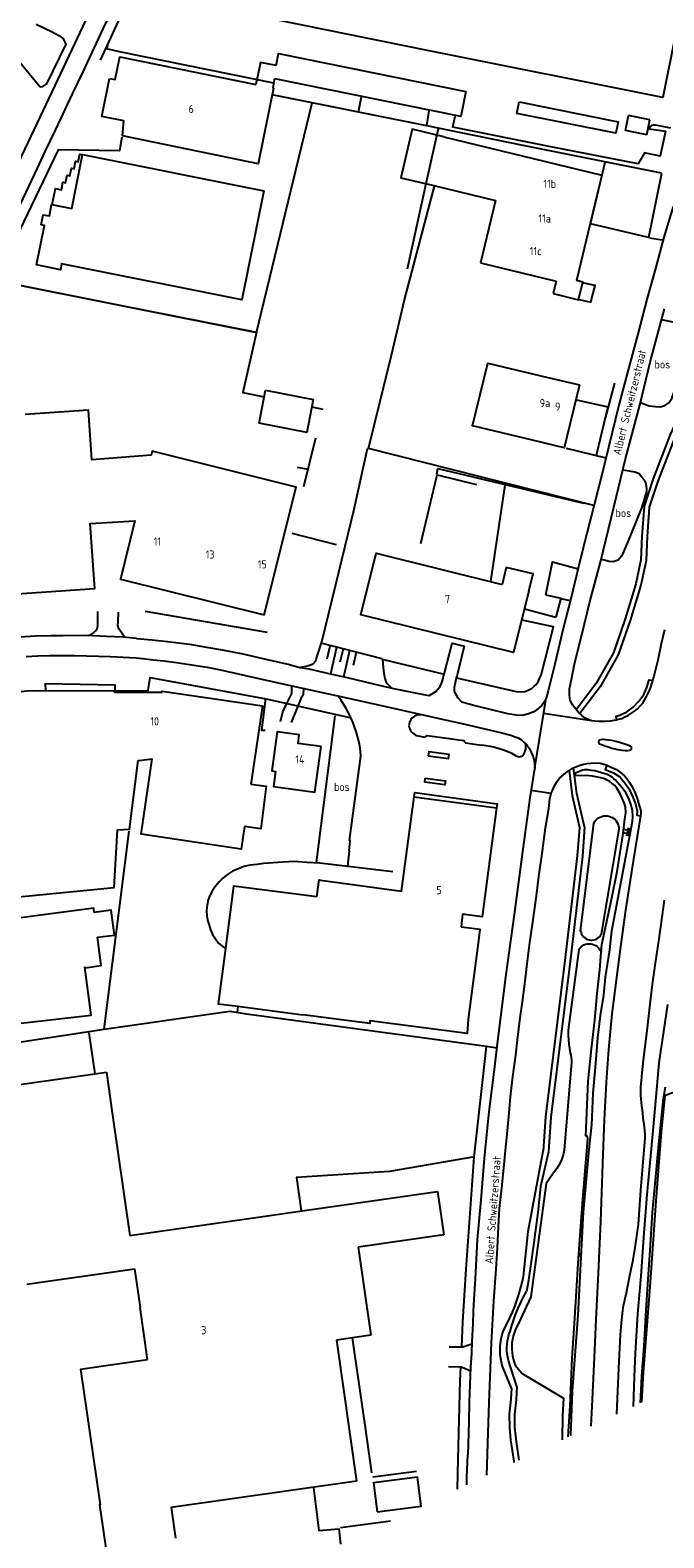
# Model space of a CAD drawing. Header units: metres. Extents: x 226218 to 240385, y 439369 to 449677.
# Tile 284 of 353: x 237259 to 237454, y 445343 to 445806. Entities that reach past the tile are written whole.
import ezdxf

# ---------------------------------------------------------------- set-up
doc = ezdxf.new("R2010")
doc.units = ezdxf.units.M
doc.header["$MEASUREMENT"] = 0
for name, color, linetype in [('DAKRAND', 4, 'Continuous'), ('DAKRAND-BYG', 4, 'Continuous'), ('FUNKTIEAAND', 253, 'Continuous'), ('HEG', 253, 'Continuous'), ('HEK', 253, 'Continuous'), ('HOOFDGEBOUW', 4, 'Continuous'), ('HUISNUMMER', 253, 'Continuous'), ('INSTEEKSLOOT', 153, 'Continuous'), ('KANTVERH', 253, 'Continuous'), ('KANTWATER', 153, 'Continuous'), ('KNTONVERHARD', 253, 'Continuous'), ('MUUR', 253, 'Continuous'), ('OVLIJNOBJ', 253, 'Continuous'), ('RASTER', 253, 'Continuous'), ('STRAATNAAM', 253, 'Continuous'), ('TALUD', 253, 'Continuous')]:
    doc.layers.add(name, color=color, linetype=linetype)
doc.styles.get("Standard").update_dxf_attribs({"font": 'iso.shx'})

# ---------------------------------------------------------------- blocks, each defined once
blk = doc.blocks.new('TA', base_point=(75009.5, 300012))
for p, q in [((75009.5, 300012.5), (75010, 300012.5)), ((75009.5, 300012.25), (75010.5, 300012.25)), ((75009.5, 300012), (75010, 300012)), ((75009.5, 300011.75), (75010.5, 300011.75)), ((75009.5, 300011.5), (75010, 300011.5))]:
    blk.add_line(p, q)

msp = doc.modelspace()

# ---------------------------------------------------------------- linework, layer by layer
at = {"layer": 'DAKRAND'}
msp.add_line((237322.72, 445506.06), (237342.72, 445503.45), dxfattribs=at)
for points in [[(237334.52, 445795.38), (237329.68, 445796.33), (237328.27, 445789.49)], [(237333.58, 445788.4), (237334.03, 445790.95), (237334.13, 445791.25)], [(237386.06, 445773.38), (237376.3, 445775.74), (237372.82, 445760.85), (237382.54, 445758.6)], [(237412.2, 445633.78), (237413.48, 445639.05), (237405.25, 445641.03), (237404, 445635.8)], [(237285.79, 445560.36), (237289.43, 445560.55), (237292.11, 445581.63)], [(237326.76, 445574.38), (237331.49, 445573.72), (237329.83, 445560.6), (237324.83, 445561.34)], [(237347.07, 445539.69), (237321.46, 445543.04), (237318.94, 445523.82)], [(237279.6, 445527.29), (237284.85, 445527.97), (237283.85, 445535.59), (237278.61, 445534.9)], [(237391.38, 445530.49), (237397.17, 445529.73), (237396.72, 445526.25)], [(237318.94, 445523.82), (237316.72, 445506.85), (237322.72, 445506.06)]]:
    msp.add_lwpolyline(points, dxfattribs=at)
at = {"layer": 'DAKRAND-BYG'}
for points in [[(237409.21, 445784.16), (237439.64, 445778.07), (237438.94, 445774.56), (237408.51, 445780.65), (237409.21, 445784.16)], [(237331.21, 445695.49), (237345.94, 445692.69), (237344, 445682.54), (237329.28, 445685.34), (237331.21, 445695.49)], [(237365.61, 445350.65), (237379.09, 445352.36), (237377.96, 445361.25), (237364.48, 445359.53), (237365.61, 445350.65)]]:
    msp.add_lwpolyline(points, dxfattribs=at)
at = {"layer": 'HEG'}
for p, q in [((237251.87, 445801.15), (237261.98, 445788.77)), ((237364.23, 445361.33), (237377.66, 445363.08))]:
    msp.add_line(p, q, dxfattribs=at)
msp.add_lwpolyline([(237260.77, 445808.03), (237265.68, 445805.74), (237267.76, 445804.59), (237269.14, 445803.57)], dxfattribs=at)
at = {"layer": 'HEK'}
for p, q in [((237282.83, 445801.5), (237282.31, 445800.57)), ((237282.31, 445800.57), (237286.78, 445799.55)), ((237286.78, 445799.55), (237333.73, 445790)), ((237359.85, 445781.15), (237360.8, 445785.73)), ((237380.79, 445776.9), (237381.58, 445781.42)), ((237435.79, 445686.9), (237438.66, 445697.65)), ((237345.49, 445690.37), (237348.91, 445689.66)), ((237343.01, 445665.89), (237346.68, 445680.84)), ((237340.99, 445671.84), (237344.21, 445671.27)), ((237400.53, 445636.65), (237404.91, 445666.36)), ((237339.37, 445651.57), (237352.97, 445648.04)), ((237285.15, 445603.11), (237295.11, 445603.2)), ((237332.42, 445600.43), (237357.56, 445594.8)), ((237281.67, 445499.07), (237289.38, 445559.89))]:
    msp.add_line(p, q, dxfattribs=at)
for points in [[(237280.51, 445797.03), (237287.51, 445812.07), (237290.24, 445817.54), (237303.96, 445846.81), (237310.44, 445860.44), (237335.35, 445855.43), (237383.8, 445845.82), (237461.94, 445829.86), (237495.65, 445822.96), (237511.59, 445860.24), (237511.04, 445862.08), (237510.11, 445863.21), (237508.59, 445864.08), (237509.17, 445867.29), (237512.75, 445868.38), (237515.77, 445869.76), (237533.37, 445910.53)], [(237453, 445762.25), (237410.48, 445770.8), (237380.84, 445776.85), (237333.35, 445786.39)], [(237248.3, 445729.26), (237328.45, 445713.27), (237345.6, 445783.91)], [(237374.88, 445732.84), (237380.67, 445759.07), (237384.42, 445776.03)], [(237287.09, 445773.3), (237286.34, 445769.08), (237267.55, 445769.43), (237252.14, 445737.37), (237254.25, 445735.06), (237251.88, 445729.5), (237248.33, 445729.11), (237237.35, 445706.19)], [(237453, 445762.15), (237448.96, 445742.47), (237431.14, 445746.71), (237435.69, 445765.64)], [(237253.15, 445728.3), (237286.5, 445721.68), (237328.46, 445713.34), (237324.26, 445694.79), (237330.82, 445693.43)], [(237379, 445648.41), (237384.01, 445669.52), (237396.14, 445666.5)], [(237383.95, 445669.71), (237384.26, 445671.42), (237429.03, 445660.73)], [(237295.13, 445602.68), (237295.76, 445607.22), (237331.42, 445600.66), (237332.42, 445600.43)], [(237331.27, 445600.7), (237330, 445591.01), (237331.1, 445590.94)], [(237391.56, 445401.2), (237391.93, 445409.03), (237392.9, 445425.23), (237395.43, 445459.68), (237399.22, 445493.67), (237325.38, 445503.62), (237320.25, 445504.45), (237281.67, 445498.92), (237231.83, 445491.32), (237238.05, 445446.95), (237242.35, 445414.51), (237246.73, 445384.41), (237248.41, 445372.98), (237252.4, 445342.11), (237256.24, 445314.99), (237258.97, 445295.6)], [(237395.52, 445459.78), (237369.35, 445455.25), (237340.8, 445453.46), (237342.25, 445443.14)], [(237390.27, 445357.59), (237390.48, 445366.85), (237391.07, 445390.98), (237391.26, 445395.06)], [(237345.98, 445358.02), (237347.66, 445344.85), (237353.83, 445345.38), (237354.34, 445340.64)]]:
    msp.add_lwpolyline(points, dxfattribs=at)
at = {"layer": 'HOOFDGEBOUW'}
for p, q in [((237441.94, 445775.37), (237442.86, 445779.96)), ((237449.35, 445778.66), (237442.86, 445779.96)), ((237448.43, 445774.07), (237449.35, 445778.66)), ((237448.43, 445774.07), (237441.94, 445775.37)), ((237382.54, 445758.6), (237401.98, 445753.85)), ((237401.98, 445753.85), (237397.3, 445734.7)), ((237397.3, 445734.7), (237420.62, 445729.01)), ((237420.62, 445729.01), (237419.71, 445725.28)), ((237419.71, 445725.28), (237422.57, 445724.56)), ((237284.81, 445602.69), (237284.77, 445603.01)), ((237284.81, 445602.69), (237295.13, 445602.68)), ((237295.13, 445602.68), (237299.48, 445602.68)), ((237330.32, 445598.42), (237326.76, 445574.38)), ((237292.11, 445581.63), (237292.34, 445581.65)), ((237292.34, 445581.65), (237296.45, 445582.15)), ((237396.72, 445526.25), (237393.51, 445502.08)), ((237249.23, 445481.11), (237278.81, 445485.33)), ((237278.81, 445485.33), (237282.35, 445485.83)), ((237282.35, 445485.83), (237284.14, 445473.29)), ((237284.14, 445473.29), (237289.51, 445435.62)), ((237289.51, 445435.62), (237384.15, 445449.11)), ((237384.15, 445449.11), (237386.05, 445435.74)), ((237386.05, 445435.74), (237359.75, 445432)), ((237359.75, 445432), (237363.61, 445404.91)), ((237257.85, 445420.57), (237291.02, 445425.3)), ((237291.02, 445425.3), (237292.7, 445413.47)), ((237294.99, 445397.42), (237292.7, 445413.47)), ((237363.61, 445404.91), (237353.03, 445403.4)), ((237353.03, 445403.4), (237359.2, 445360.05)), ((237274.44, 445394.49), (237294.99, 445397.42)), ((237274.44, 445394.49), (237276.25, 445381.78))]:
    msp.add_line(p, q, dxfattribs=at)
for points in [[(237381.58, 445799.92), (237317.79, 445812.75), (237325.75, 445852.31), (237389.5, 445839.29)], [(237461.25, 445824.86), (237453.33, 445785.49), (237381.58, 445799.92)], [(237334.52, 445795.38), (237335.26, 445799.02), (237392.81, 445787.35), (237391.25, 445779.66), (237334.13, 445791.25)], [(237283.34, 445791.37), (237285.03, 445791.03), (237286.46, 445798.04), (237328.27, 445789.49)], [(237320.55, 445766.89), (237287.29, 445773.77), (237287.73, 445778.3), (237280.92, 445779.7), (237283.34, 445791.37)], [(237333.58, 445788.4), (237333.75, 445788.36), (237329.01, 445765.16), (237320.55, 445766.89)], [(237386.06, 445773.38), (237434.63, 445761.61), (237431.04, 445746.78), (237426.82, 445729.26)], [(237330.72, 445756.81), (237323.95, 445723.29), (237268.59, 445734.42), (237268.21, 445732.56), (237260.87, 445734.05), (237263.33, 445746.16), (237262.34, 445746.36), (237262.95, 445749.47), (237264.82, 445749.1), (237265.52, 445752.61), (237271.7, 445751.39), (237275.04, 445768.03), (237330.72, 445756.81)], [(237422.57, 445724.56), (237427.42, 445723.35), (237428.77, 445728.77), (237426.82, 445729.26)], [(237427.72, 445697.12), (237423.01, 445677.83), (237413.32, 445680.15), (237394.86, 445684.58), (237399.57, 445703.87), (237418.05, 445699.44), (237427.72, 445697.12)], [(237241.3, 445686.96), (237231.68, 445686.31), (237232.78, 445671.25), (237225.88, 445670.75), (237227.34, 445650.73), (237217.52, 445650.07), (237218.95, 445630.47), (237278.8, 445634.51), (237277.34, 445654.52), (237291.11, 445655.35), (237286.64, 445637.4), (237330.84, 445626.39), (237340.64, 445665.74), (237296.44, 445676.75), (237296.14, 445675.55), (237277.91, 445674.06), (237276.8, 445689.36), (237257.36, 445688.04)], [(237412.2, 445633.78), (237407.52, 445614.81), (237360.58, 445626.4), (237365.27, 445645.37), (237404, 445635.8)], [(237284.77, 445603.01), (237258.98, 445603.1), (237246.43, 445601.87), (237248.85, 445577.08), (237245.53, 445576.76), (237247.48, 445556.91), (237228.47, 445555.05), (237230.21, 445537.27), (237284.77, 445542.61), (237285.79, 445560.36)], [(237299.48, 445602.68), (237299.53, 445602.97), (237330.32, 445598.42)], [(237348.33, 445585.92), (237341.28, 445586.88), (237341.64, 445589.52), (237334.87, 445590.44), (237333.23, 445578.44), (237334.32, 445578.29), (237333.69, 445573.64), (237346.42, 445571.9), (237348.33, 445585.92)], [(237324.83, 445561.34), (237323.8, 445554.4), (237293.01, 445558.96), (237296.45, 445582.15)], [(237347.07, 445539.69), (237347.76, 445544.94), (237348.14, 445544.89), (237373.05, 445541.49), (237376.97, 445570.48), (237402.28, 445567.07)], [(237402.28, 445567.07), (237397.88, 445533.61), (237391.84, 445534.41), (237391.38, 445530.49)], [(237278.61, 445534.9), (237278.44, 445536.2), (237231.1, 445530.03), (237233.38, 445512.55)], [(237242.57, 445499.35), (237277.69, 445503.34), (237275.76, 445518.11), (237275.86, 445517.93), (237280.73, 445518.57), (237279.6, 445527.29)], [(237393.51, 445502.08), (237393.24, 445497.68), (237363.33, 445501.6), (237363.36, 445500.75), (237342.72, 445503.45)], [(237276.25, 445381.78), (237280.39, 445352.73), (237280.24, 445352.71), (237282.13, 445339.46)], [(237359.2, 445360.05), (237302.27, 445351.93), (237303.61, 445342.52)]]:
    msp.add_lwpolyline(points, dxfattribs=at)
at = {"layer": 'INSTEEKSLOOT'}
for p, q in [((237428.11, 445529.21), (237432.17, 445562.39)), ((237439.86, 445560.48), (237434.46, 445528.27)), ((237427.53, 445523.5), (237424.55, 445501.11)), ((237424.92, 445491.78), (237425.05, 445491.16)), ((237425.24, 445487.74), (237423.09, 445461.8))]:
    msp.add_line(p, q, dxfattribs=at)
for points in [[(237432.17, 445562.39), (237432.45, 445562.87), (237432.79, 445563.3), (237433.18, 445563.68), (237433.62, 445564.01), (237434.1, 445564.27), (237434.61, 445564.47), (237435.15, 445564.59), (237435.7, 445564.65), (237436.24, 445564.62), (237436.78, 445564.53), (237437.31, 445564.36), (237437.8, 445564.12), (237438.26, 445563.82), (237438.67, 445563.46), (237439.03, 445563.05), (237439.34, 445562.59), (237439.57, 445562.09), (237439.74, 445561.57), (237439.84, 445561.03), (237439.86, 445560.48)], [(237427.53, 445523.5), (237427.85, 445523.94), (237428.23, 445524.33), (237428.65, 445524.66), (237429.13, 445524.93), (237429.63, 445525.13), (237430.16, 445525.25), (237430.7, 445525.3), (237431.24, 445525.28), (237431.77, 445525.18), (237432.28, 445525.01), (237432.77, 445524.76), (237433.21, 445524.45), (237433.61, 445524.08), (237433.95, 445523.66), (237434.23, 445523.19), (237434.44, 445522.69)], [(237428.11, 445529.21), (237428.23, 445528.72), (237428.42, 445528.26), (237428.67, 445527.84), (237428.99, 445527.45), (237429.36, 445527.11), (237429.77, 445526.84), (237430.22, 445526.62), (237430.7, 445526.48), (237431.19, 445526.41), (237431.69, 445526.41), (237432.18, 445526.48), (237432.66, 445526.63), (237433.11, 445526.84), (237433.52, 445527.12), (237433.89, 445527.46), (237434.2, 445527.84), (237434.46, 445528.27)], [(237454.79, 445506.66), (237452.17, 445488.72), (237451.03, 445475.73), (237449.74, 445462.28), (237448.48, 445448.18), (237447.44, 445434.98), (237446.58, 445423.09), (237445.6, 445411.5), (237444.84, 445399.42), (237444.51, 445392.12), (237444.2, 445383.03)], [(237424.55, 445501.11), (237424.39, 445499.78), (237424.29, 445498.44), (237424.27, 445497.1), (237424.33, 445495.76), (237424.45, 445494.42), (237424.65, 445493.09), (237424.92, 445491.78)], [(237425.05, 445491.16), (237425.17, 445490.31), (237425.25, 445489.46), (237425.27, 445488.6), (237425.24, 445487.74)], [(237446.54, 445384.13), (237446.95, 445392.34), (237447.59, 445401.54), (237448.17, 445411.01), (237448.9, 445422.15), (237449.55, 445432.63), (237450.21, 445442.76), (237451.08, 445452.49), (237451.91, 445461.63), (237453.58, 445477.69), (237454.2, 445481.26)], [(237423.09, 445461.8), (237422.86, 445460.8), (237422.57, 445459.82), (237422.21, 445458.86), (237421.79, 445457.93), (237421.3, 445457.03), (237420.76, 445456.16), (237420.16, 445455.33), (237419.51, 445454.54)], [(237419.51, 445454.54), (237417.54, 445451.58), (237412.81, 445416.68), (237408.88, 445408.32)], [(237408.88, 445408.32), (237408.4, 445407.43), (237407.99, 445406.51), (237407.64, 445405.56), (237407.36, 445404.59), (237407.15, 445403.61), (237407.01, 445402.61), (237406.94, 445401.6), (237406.95, 445400.6), (237407.02, 445399.59), (237407.17, 445398.59), (237407.38, 445397.61), (237407.67, 445396.64), (237408.02, 445395.7)], [(237408.02, 445395.7), (237410.18, 445393.1), (237422.84, 445385.56)]]:
    msp.add_lwpolyline(points, dxfattribs=at)
at = {"layer": 'KANTVERH'}
for p, q in [((237449.26, 445742.38), (237453.18, 445741.77)), ((237358.52, 445658.89), (237362.62, 445677.64)), ((237423.62, 445677.67), (237435.88, 445674.72)), ((237410.85, 445628.24), (237420.52, 445625.75)), ((237421.95, 445631.44), (237424.84, 445630.83)), ((237410.03, 445624.95), (237419.12, 445622.93)), ((237414, 445579.4), (237417.48, 445600.8)), ((237416.74, 445596.24), (237431.4, 445593.91)), ((237428.85, 445597.4), (237428.9, 445597.34)), ((237434.82, 445588.11), (237434.32, 445588.04)), ((237412.84, 445572.57), (237419.04, 445571.6)), ((237356.92, 445553.89), (237356.43, 445549.09)), ((237402.32, 445493.2), (237399.22, 445493.67)), ((237417.35, 445472.11), (237416.64, 445461.5)), ((237418.93, 445471.92), (237418.22, 445461.27)), ((237357.89, 445404.09), (237358.46, 445399.85)), ((237391.94, 445401.19), (237387.73, 445401.29)), ((237394.63, 445402.18), (237391.94, 445401.19)), ((237391.44, 445395.05), (237387.49, 445395.15)), ((237394.24, 445393.82), (237391.44, 445395.05))]:
    msp.add_line(p, q, dxfattribs=at)
for points in [[(237521.82, 445860.65), (237520.89, 445857.87), (237506.42, 445822.67), (237502.29, 445813.53), (237497.84, 445804.93), (237485.46, 445782.94), (237480.27, 445773.18), (237476.53, 445762.58), (237472.27, 445748.01), (237469.6, 445732.69), (237468.24, 445720.99), (237466.48, 445709.54), (237464.46, 445702.01), (237461.27, 445694.2), (237455.67, 445681.87), (237450.3, 445668.06), (237447.63, 445659.81), (237446.95, 445650.6), (237446.63, 445643.39), (237445.06, 445636.02), (237441.8, 445625.23), (237438.16, 445614.78), (237432.76, 445605.2), (237426.74, 445597.26)], [(237234.48, 445707.55), (237242.72, 445724.92), (237250.78, 445741.89), (237261.03, 445763.56), (237263.55, 445768.93), (237266.84, 445775.72), (237272.04, 445786.81), (237275.23, 445793.45), (237281.38, 445806.66), (237284.53, 445813.05), (237287.87, 445820.04)], [(237507.2, 445820.01), (237503.73, 445812.84), (237499.25, 445804.17), (237486.88, 445782.18), (237481.74, 445772.53), (237478.05, 445762.09), (237473.83, 445747.64), (237471.19, 445732.46), (237469.83, 445720.78), (237468.04, 445709.21), (237465.98, 445701.5), (237462.75, 445693.58), (237457.15, 445681.26), (237451.8, 445667.52), (237449.21, 445659.5), (237448.55, 445650.48), (237448.22, 445643.18), (237446.61, 445635.61), (237443.33, 445624.74), (237439.62, 445614.12), (237434.1, 445604.32), (237427.84, 445596.07)], [(237255.56, 445765.89), (237266.57, 445789.18), (237276.01, 445809.19)], [(237261.98, 445788.77), (237262.83, 445788.9), (237264.01, 445789.77), (237269.97, 445801.93), (237269.14, 445803.57)], [(237455.86, 445776.14), (237451.23, 445777.03), (237450.43, 445777.06), (237449.89, 445776.95), (237449.44, 445776.58), (237449.15, 445776.13), (237449.16, 445775.88), (237454.23, 445775.15), (237452.57, 445767.49), (237447.73, 445768.48), (237445.76, 445765.13), (237418.95, 445770.4), (237388.86, 445776.39), (237389.58, 445779.76)], [(237265.66, 445752.58), (237266.68, 445757.51), (237268.53, 445757.13), (237268.99, 445759.44), (237269.83, 445759.29), (237270.29, 445761.6), (237271.11, 445761.43), (237271.59, 445763.76), (237272.41, 445763.59), (237272.89, 445765.9), (237273.71, 445765.74), (237274.19, 445768.05), (237275.01, 445767.88)], [(237432.2, 445660.07), (237362.88, 445677.57), (237369.95, 445706.33), (237373.95, 445723.35), (237376.29, 445732.27), (237383.23, 445758.22)], [(237456.54, 445751.97), (237453.66, 445742.58), (237451.09, 445732.96), (237448.55, 445723.84), (237445.66, 445712.7), (237442.63, 445701.41), (237439.97, 445691.28), (237434.49, 445669.07), (237430, 445651.43), (237427.9, 445642.92), (237425.17, 445631.74), (237422.74, 445622.22), (237420.14, 445611.29), (237418.09, 445603.03), (237417.49, 445600.81), (237416.92, 445599.6), (237416.14, 445598.53), (237414.97, 445597.55), (237413.69, 445596.61)], [(237427.68, 445723.39), (237431.21, 445722.62), (237432.54, 445727.71), (237429.06, 445728.48)], [(237427.84, 445596.07), (237427.56, 445596.35), (237426.53, 445597.52), (237425.66, 445598.65), (237424.92, 445600.14), (237424.73, 445601.69), (237424.68, 445603.69), (237425.32, 445606.56), (237426.25, 445611.34), (237428.49, 445620.25), (237430.91, 445630.43), (237434.22, 445642.67), (237438.32, 445659.6), (237441.92, 445674.45), (237446.38, 445691.34), (237449.47, 445704.18), (237453.89, 445720.56)], [(237426.82, 445692.57), (237436.43, 445690.4), (237432.88, 445675.44)], [(237342.1, 445610.38), (237343.6, 445610.61), (237344.74, 445610.99), (237345.88, 445611.42), (237346.71, 445612.29), (237347.18, 445613.75), (237348.58, 445618.09), (237352.82, 445635.72), (237358.52, 445658.89)], [(237417.45, 445632.58), (237419.5, 445642.72), (237427.34, 445640.62)], [(237276.77, 445620.08), (237277.82, 445620.45), (237278.41, 445620.92), (237279.04, 445621.53), (237279.53, 445622.15), (237279.7, 445623.2), (237279.75, 445627.46)], [(237287.8, 445619.74), (237286.86, 445621.07), (237286.14, 445622.1), (237285.91, 445623.15), (237285.94, 445624.3), (237286.07, 445627.31)], [(237291.57, 445619.18), (237287.5, 445619.58), (237282.34, 445619.81), (237276.27, 445620.07), (237269.11, 445619.99), (237265.26, 445619.95), (237260.55, 445619.89), (237255.61, 445619.57)], [(237291.57, 445619.18), (237296.38, 445618.79), (237302.01, 445618.18), (237307.93, 445617.42), (237313.11, 445616.54), (237317.89, 445615.65), (237324.33, 445614.41), (237331.33, 445612.77), (237338.63, 445611.14), (237341.76, 445610.22), (237344.57, 445609.83), (237350.71, 445608.38), (237356.35, 445607.16), (237364.81, 445605.16), (237370.6, 445603.75), (237380.86, 445601.74), (237381.52, 445601.65), (237382.8, 445602.39), (237383.59, 445602.85), (237384.23, 445603.57), (237384.96, 445604.39), (237385.39, 445605.35), (237385.71, 445606.56), (237386.08, 445607.97)], [(237431.4, 445593.91), (237433.63, 445593.74), (237435.79, 445593.74), (237437.29, 445593.82), (237438.43, 445594), (237439.25, 445594.19), (237439.38, 445594.22), (237440.73, 445594.61), (237441.72, 445595.03), (237442.85, 445595.61), (237443.69, 445596.18), (237444.68, 445596.81), (237445.61, 445597.53), (237446.54, 445598.55), (237447.22, 445599.32), (237447.85, 445600.39), (237448.33, 445601.3), (237448.76, 445602.11), (237449.29, 445603.13), (237449.66, 445604.19), (237450.13, 445605.5), (237450.32, 445606.25), (237450.59, 445607.31), (237451.91, 445612.65), (237452.99, 445617.64), (237453.94, 445621.96)], [(237257.7, 445613.66), (237261.25, 445613.8), (237264.85, 445613.93), (237269.11, 445613.94), (237272.46, 445613.92), (237276.22, 445613.81), (237279.88, 445613.69), (237283.59, 445613.58), (237287.55, 445613.38), (237291.46, 445613.17), (237293.42, 445612.97), (237296.73, 445612.64), (237300.04, 445612.27), (237303.86, 445611.81), (237307.93, 445611.21), (237313.36, 445610.34), (237317.39, 445609.48), (237325.14, 445607.77), (237333.29, 445605.96)], [(237367.23, 445612.83), (237367.39, 445610.23), (237367.64, 445608.53), (237367.97, 445606.89), (237368.2, 445605.99), (237368.61, 445605.35), (237369.89, 445604.13)], [(237285.09, 445603.15), (237285.05, 445604.85), (237263.51, 445605.24), (237263.61, 445603.19)], [(237333.29, 445605.96), (237342.66, 445603.93), (237355.34, 445601.13), (237368.23, 445598.28), (237382.38, 445595.06), (237393.8, 445592.48), (237403.93, 445590.12), (237406.7, 445589.39), (237408.01, 445588.97), (237408.92, 445588.59), (237409.89, 445587.96), (237410.76, 445587.23), (237411.52, 445586.45), (237412.25, 445585.46), (237412.67, 445584.57), (237413.25, 445583.48), (237413.62, 445582.49), (237413.84, 445581.59), (237413.97, 445580.55), (237414, 445579.4), (237413.73, 445577.89), (237412.51, 445570.15), (237410.39, 445554.42), (237407.66, 445534.33), (237405.15, 445515.79), (237402.58, 445495.45), (237401.54, 445486.61), (237399.9, 445473.75), (237398.49, 445459.4), (237397.39, 445446.5), (237396.28, 445434.31), (237395.64, 445422.27)], [(237335.89, 445593.65), (237336.62, 445596.62), (237337.96, 445599.41), (237339.39, 445602.2), (237339.34, 445604.55)], [(237413.69, 445596.61), (237412.1, 445595.97), (237410.26, 445595.53), (237408.25, 445595.58), (237405.74, 445596.02), (237395.26, 445598.58), (237391.58, 445599.54), (237390.45, 445600.82), (237389.93, 445601.76), (237389.46, 445602.54), (237389.34, 445603.24), (237389.37, 445604.15), (237390.04, 445607.57)], [(237439.25, 445594.19), (237439.05, 445595.24), (237440.17, 445595.56), (237442.35, 445596.59), (237444.25, 445598.09), (237446.02, 445599.89), (237447.52, 445601.96), (237448.49, 445604.14), (237449.13, 445606.47), (237450.32, 445606.25)], [(237339.21, 445593.33), (237342.52, 445601.47), (237342.9, 445602.08), (237343.01, 445603.79)], [(237360.6, 445582.98), (237360.44, 445584.52), (237360.22, 445586.05), (237359.92, 445587.57), (237359.57, 445589.08), (237359.14, 445590.57), (237358.65, 445592.03), (237358.1, 445593.48), (237357.48, 445594.9), (237356.8, 445596.29), (237356.06, 445597.65), (237355.26, 445598.98), (237354.4, 445600.27), (237353.49, 445601.51)], [(237379.01, 445595.73), (237378.5, 445595.72), (237378, 445595.65), (237377.51, 445595.5), (237377.05, 445595.28), (237376.63, 445594.99), (237376.26, 445594.65), (237375.93, 445594.25), (237375.68, 445593.81), (237375.48, 445593.34), (237375.36, 445592.84), (237375.32, 445592.33)], [(237431.4, 445593.91), (237430.62, 445594.17), (237429.51, 445594.69), (237428.54, 445595.37), (237427.84, 445596.07)], [(237375.32, 445592.33), (237375.42, 445591.84), (237375.58, 445591.36), (237375.8, 445590.92), (237376.09, 445590.5), (237376.43, 445590.13), (237376.82, 445589.82), (237377.25, 445589.55), (237377.71, 445589.35), (237378.2, 445589.22)], [(237378.2, 445589.22), (237380.19, 445588.84), (237380.53, 445589.03), (237380.91, 445589.38), (237392.23, 445587.84), (237392.42, 445587.37), (237392.67, 445587.04), (237397.65, 445586.37)], [(237408.18, 445583.11), (237406.95, 445583.75), (237405.69, 445584.33), (237404.4, 445584.84), (237403.08, 445585.28), (237401.75, 445585.66), (237400.39, 445585.96), (237399.02, 445586.2), (237397.65, 445586.37)], [(237410.27, 445583.13), (237410.61, 445583.57), (237410.89, 445584.05), (237411.09, 445584.57), (237411.23, 445585.11), (237411.28, 445585.67), (237411.26, 445586.23), (237411.17, 445586.78)], [(237434.32, 445588.04), (237433.77, 445587.88), (237433.63, 445587.53), (237433.64, 445587.23), (237433.65, 445586.98), (237433.85, 445586.73), (237434.26, 445586.64), (237434.66, 445586.55), (237435.57, 445586.17), (237436.83, 445585.75), (237437.74, 445585.42), (237439, 445585.1), (237440.11, 445584.93), (237440.91, 445584.8), (237441.91, 445584.72), (237442.66, 445584.74), (237443.26, 445584.8), (237443.61, 445585.01), (237443.7, 445585.16), (237443.75, 445585.32), (237443.74, 445585.57), (237443.69, 445585.82), (237443.38, 445586.01), (237443.08, 445586.15), (237441.67, 445586.72), (237440.05, 445587.23), (237438.94, 445587.51), (237437.73, 445587.78), (237436.63, 445587.95), (237435.88, 445588.03), (237435.31, 445588.09), (237434.82, 445588.11)], [(237356.92, 445553.89), (237357.24, 445557.06), (237357.11, 445557.08), (237360.6, 445582.98)], [(237381.29, 445583.1), (237387.48, 445582.27), (237387.65, 445583.51), (237381.45, 445584.34), (237381.29, 445583.1)], [(237408.18, 445583.11), (237408.51, 445582.93), (237408.86, 445582.83), (237409.23, 445582.79), (237409.6, 445582.83), (237409.95, 445582.94), (237410.27, 445583.13)], [(237422.81, 445577.25), (237424.04, 445578.23), (237424.59, 445578.59), (237425.47, 445579.17), (237425.95, 445579.41), (237426.86, 445579.85), (237428.59, 445580.45), (237430.14, 445580.73), (237432.29, 445580.89), (237434.14, 445580.83), (237436.01, 445580.27), (237436.14, 445580.21), (237437.73, 445579.51), (237439.1, 445578.84), (237440.37, 445577.92), (237441.55, 445576.9), (237442.32, 445576.07), (237443.15, 445574.89), (237443.93, 445573.5), (237444.62, 445572.07), (237445.2, 445570.73), (237445.79, 445569.14)], [(237412.53, 445525.63), (237413.43, 445531.96), (237414.59, 445540.05), (237415.24, 445545.98), (237416.28, 445553.01), (237417.34, 445560.95), (237418.3, 445566.93), (237418.63, 445569.89), (237419.04, 445571.6), (237419.47, 445572.42), (237420.09, 445573.88), (237420.81, 445575.1), (237421.64, 445576.17), (237422.81, 445577.25)], [(237424.59, 445578.59), (237425.51, 445570.93), (237427.77, 445561.02)], [(237429.26, 445561.23), (237426.9, 445571.49), (237425.95, 445579.41)], [(237436.14, 445580.21), (237435.69, 445578.88), (237438.18, 445577.81), (237440.11, 445576.63), (237441.74, 445574.82), (237442.99, 445572.82), (237444.14, 445570.36), (237444.92, 445568.36), (237445.45, 445566.04), (237445.35, 445564.83), (237446.58, 445564.65)], [(237376.97, 445570.48), (237377.14, 445571.77), (237402.46, 445568.36), (237402.28, 445567.07)], [(237380.36, 445576.24), (237386.55, 445575.4), (237386.39, 445574.16), (237380.19, 445575), (237380.36, 445576.24)], [(237442.04, 445535.6), (237443.99, 445548.12), (237446.58, 445564.65), (237446.68, 445565.31), (237446.66, 445566.21), (237446.33, 445567.5), (237445.79, 445569.14)], [(237427.77, 445561.02), (237427.04, 445552.3), (237423.27, 445520.1), (237417.35, 445472.11)], [(237429.26, 445561.23), (237428.64, 445552.16), (237424.86, 445519.88), (237418.93, 445471.92)], [(237431.34, 445376.96), (237431.73, 445385.15), (237432.48, 445400.3), (237432.88, 445409.75), (237433.59, 445423.99), (237434.36, 445439.88), (237435.07, 445460.63), (237435.42, 445471.15), (237436.09, 445482.73), (237436.75, 445492.76), (237437.84, 445503.76), (237439.28, 445514.91), (237440.5, 445524.45), (237442.04, 445535.6)], [(237449.61, 445507.69), (237450.32, 445513.57), (237451.22, 445520.05), (237452.13, 445526.08), (237453.15, 445533.52), (237453.93, 445538.74)], [(237401.44, 445415.46), (237402.11, 445425.18), (237402.55, 445431.76), (237402.9, 445438.22), (237403.21, 445443.89), (237403.86, 445450.26), (237404.52, 445456.29), (237404.99, 445461.71), (237405.6, 445467.78), (237406.12, 445473.25), (237406.6, 445478.27), (237407.25, 445484.49), (237408.15, 445491.03), (237408.68, 445495.79), (237409.52, 445502.47), (237410.26, 445507.4), (237410.93, 445512.92), (237411.68, 445519.1), (237412.53, 445525.63)], [(237444.95, 445432.52), (237445.85, 445438.95), (237446.65, 445449.54), (237447.97, 445465.54), (237447.94, 445466.64), (237447.81, 445467.99), (237447.61, 445469.84), (237447.37, 445471.59), (237447.18, 445473.33), (237446.93, 445475.48), (237446.68, 445477.53), (237446.65, 445478.83), (237446.62, 445480.03), (237446.59, 445481.33), (237446.8, 445483.09), (237447.04, 445485.6), (237447.39, 445489.46), (237448.66, 445499.46), (237449.61, 445507.69)], [(237415.82, 445450.64), (237414.91, 445442.68), (237413.53, 445431.9), (237411.93, 445421.12), (237411.48, 445418.41)], [(237439.2, 445380.67), (237439.41, 445385.38), (237439.83, 445394.82), (237440.4, 445405.07), (237440.66, 445408.73), (237440.99, 445411.59), (237441.29, 445414.01), (237442.19, 445417.98), (237443.22, 445423.27), (237444.3, 445428.1), (237444.95, 445432.52)], [(237395.64, 445422.27), (237395.27, 445416.02), (237395.09, 445412.27), (237394.95, 445408.42), (237394.66, 445403.07), (237394.52, 445399.32), (237394.3, 445395.12), (237394.06, 445389.72), (237393.87, 445384.33), (237393.74, 445378.38), (237393.6, 445374.78), (237393.45, 445368.14)], [(237399.32, 445361.86), (237399.64, 445374.86), (237399.96, 445384.26), (237400.71, 445402.55), (237401.44, 445415.46)], [(237358.46, 445399.85), (237361.77, 445377.28), (237363.86, 445362.62)], [(237406.87, 445388.6), (237406.67, 445385.21), (237406.17, 445380.65), (237406.23, 445376.54), (237406.58, 445372.72), (237407.58, 445366.23), (237407.62, 445365.78)], [(237408.5, 445389.15), (237408.26, 445385.07), (237407.77, 445380.57), (237407.82, 445376.62), (237408.16, 445372.92), (237409.15, 445366.5)], [(237393.12, 445358.93), (237393.15, 445361.24), (237393.45, 445368.14)]]:
    msp.add_lwpolyline(points, dxfattribs=at)
at = {"layer": 'KANTWATER'}
for points in [[(237424.3, 445373.64), (237424.85, 445383.2), (237425.52, 445397.89), (237426.35, 445410.15), (237427.42, 445428.59), (237428.78, 445446.8), (237430.34, 445465.42), (237430.07, 445466.11), (237429.73, 445466.16)], [(237422.84, 445385.56), (237422.55, 445380.23), (237422.4, 445372.75)]]:
    msp.add_lwpolyline(points, dxfattribs=at)
at = {"layer": 'KNTONVERHARD'}
for p, q in [((237418.22, 445461.27), (237415.82, 445450.64)), ((237408.5, 445389.15), (237405.93, 445397.17)), ((237406.87, 445388.6), (237404.15, 445395.04))]:
    msp.add_line(p, q, dxfattribs=at)
for points in [[(237410.5, 445423), (237412.01, 445436.79), (237416.64, 445461.5)], [(237404.59, 445406.78), (237405.49, 445408.48), (237406.34, 445410.21), (237407.12, 445411.97), (237407.84, 445413.76), (237408.5, 445415.57), (237409.1, 445417.4), (237409.63, 445419.25), (237410.1, 445421.12), (237410.5, 445423)], [(237406.4, 445406.08), (237406.95, 445407.91), (237407.56, 445409.72), (237408.22, 445411.51), (237408.95, 445413.27), (237409.73, 445415.01), (237410.58, 445416.73), (237411.48, 445418.41)], [(237404.15, 445395.04), (237403.86, 445396.09), (237403.63, 445397.15), (237403.46, 445398.23), (237403.37, 445399.31), (237403.34, 445400.4), (237403.38, 445401.49), (237403.49, 445402.57), (237403.67, 445403.65), (237403.91, 445404.71), (237404.22, 445405.75), (237404.59, 445406.78)], [(237405.93, 445397.17), (237405.69, 445398.15), (237405.53, 445399.15), (237405.44, 445400.15), (237405.42, 445401.16), (237405.48, 445402.17), (237405.6, 445403.17), (237405.8, 445404.16), (237406.07, 445405.13), (237406.4, 445406.08)]]:
    msp.add_lwpolyline(points, dxfattribs=at)
at = {"layer": 'MUUR'}
for points in [[(237417.45, 445632.58), (237421.97, 445631.52), (237420.52, 445625.75)], [(237367.13, 445612.83), (237386.17, 445608.23), (237388.6, 445617.7), (237392.28, 445616.78), (237389.92, 445607.05), (237408.28, 445602.85), (237409.93, 445602.78), (237410.98, 445602.91), (237411.73, 445603.13), (237412.37, 445603.49), (237413.16, 445603.91), (237413.85, 445604.48), (237414.34, 445604.94), (237415.02, 445605.86), (237415.49, 445606.87), (237415.97, 445607.89), (237419.77, 445622.8), (237419.17, 445622.89)]]:
    msp.add_lwpolyline(points, dxfattribs=at)
at = {"layer": 'OVLIJNOBJ'}
for p, q in [((237348.24, 445617.78), (237366.98, 445612.97)), ((237346.89, 445550.3), (237352.63, 445595.4)), ((237430.82, 445576.93), (237428.46, 445577.03)), ((237429.25, 445578.78), (237428.65, 445578.66)), ((237322.72, 445506.06), (237322.51, 445504.3)), ((237354.26, 445345.76), (237369.63, 445347.86))]:
    msp.add_line(p, q, dxfattribs=at)
for points in [[(237446.46, 445691.74), (237449.19, 445690.75), (237451.15, 445690.5), (237452.7, 445690.43), (237454, 445690.77), (237455.23, 445691.65), (237456.15, 445692.97), (237456.9, 445694.99), (237457.58, 445698.06), (237458.33, 445702.34), (237459.28, 445706.42), (237461.37, 445713.43), (237461.36, 445713.98), (237461.13, 445714.97), (237460.46, 445715.66), (237459.4, 445716.03), (237457.55, 445716.24), (237452.96, 445717.12)], [(237434.45, 445643.58), (237435.76, 445643.26), (237436.86, 445642.99), (237438.07, 445642.87), (237439.61, 445643.4), (237441.12, 445645.14), (237443.35, 445650.4), (237447.04, 445659.5), (237448.47, 445664.35), (237448.45, 445665.15), (237448.38, 445666.05), (237448.11, 445667.04), (237447.69, 445667.83), (237446.91, 445668.82), (237446.09, 445669.85), (237444.73, 445670.27), (237443.17, 445670.58), (237441.07, 445670.92)], [(237428.65, 445578.66), (237426.51, 445577.75), (237426.27, 445577.11), (237428.46, 445577.03)], [(237430.41, 445578.78), (237430.02, 445578.82), (237429.64, 445578.82), (237429.25, 445578.78)], [(237433.46, 445578.19), (237432.45, 445578.42), (237431.43, 445578.62), (237430.41, 445578.78)], [(237435.5, 445575.96), (237434.31, 445576.35), (237431.78, 445576.83), (237430.82, 445576.93)], [(237437.42, 445576.74), (237436.25, 445577.34), (237433.46, 445578.19)], [(237438.72, 445575.67), (237438.31, 445576.06), (237437.88, 445576.41), (237437.42, 445576.74)], [(237437.22, 445575.05), (237436.67, 445575.39), (237436.09, 445575.69), (237435.5, 445575.96)], [(237438.58, 445573.97), (237438.15, 445574.36), (237437.7, 445574.72), (237437.22, 445575.05)], [(237441.86, 445567.42), (237441.52, 445568.63), (237440.37, 445571.21), (237439.28, 445573.11), (237438.58, 445573.97)], [(237440.89, 445573.24), (237440.19, 445574.07), (237439.47, 445574.89), (237438.72, 445575.67)], [(237444.02, 445562.86), (237444.19, 445564.5), (237444.07, 445566.15), (237443.66, 445567.89), (237442.89, 445569.91), (237441.95, 445571.71), (237440.89, 445573.24)], [(237441.97, 445565.55), (237441.98, 445566.18), (237441.94, 445566.8), (237441.86, 445567.42)], [(237425.14, 445374.04), (237425.62, 445387.66), (237427.33, 445411.12), (237429.03, 445442.76), (237430.72, 445462.02), (237431.54, 445469.65), (237431.91, 445479.38), (237432.74, 445488.51), (237433.36, 445496.39), (237434.25, 445503.22), (237435.25, 445509.5), (237435.77, 445515.02), (237437.12, 445523.47), (237437.73, 445529.24), (237439.55, 445539), (237444.02, 445562.86)], [(237434.44, 445522.69), (237434.62, 445525.06), (237437.6, 445538.9), (237439.3, 445547.5), (237441.22, 445559.22), (237441.67, 445563.71)], [(237441.67, 445563.71), (237441.82, 445564.32), (237441.92, 445564.93), (237441.97, 445565.55)], [(237370.4, 445547.46), (237348, 445550.08), (237343.94, 445550.28), (237340.08, 445550.54), (237336.63, 445550.36), (237333.58, 445550.18), (237330.78, 445550.02), (237328.58, 445549.71), (237326.53, 445549.46), (237324.64, 445549.07), (237322.95, 445548.38), (237321.07, 445547.63), (237319.59, 445546.64), (237318.12, 445545.46), (237316.99, 445544.33), (237315.97, 445543.15), (237315, 445541.68), (237314.19, 445540.1), (237313.67, 445538.79), (237313.31, 445537.13), (237313.14, 445535.52), (237313.18, 445533.92), (237313.42, 445532.53), (237313.9, 445531.03), (237314.39, 445529.54), (237314.97, 445528.16), (237315.86, 445526.78), (237316.84, 445525.45), (237318.22, 445524.33), (237318.94, 445523.82)], [(237429.73, 445466.16), (237430.37, 445483.04), (237431.49, 445492.94), (237432.52, 445501.82), (237433.18, 445509.95), (237434.01, 445517.28), (237434.44, 445522.69)]]:
    msp.add_lwpolyline(points, dxfattribs=at)
at = {"layer": 'RASTER'}
for p, q in [((237294.29, 445627.55), (237331.73, 445621.14)), ((237276.99, 445497.95), (237278.81, 445485.33))]:
    msp.add_line(p, q, dxfattribs=at)
msp.add_lwpolyline([(237446.94, 445384.32), (237447.46, 445393.5), (237449.43, 445419.82), (237450.28, 445431.45), (237451.33, 445446.29), (237452.98, 445467.36), (237454.11, 445478.76), (237474.4, 445485.79)], dxfattribs=at)

# ---------------------------------------------------------------- block references
at = {"layer": 'TALUD'}
for p, xscale, yscale, rotation in [((237355.08, 445615.89), 8.32, 8.32, 257.0013), ((237443.38, 445559.5), 2.16, 2.16, 169.2418), ((237428.32, 445429.61), 0.81, 0.81, 179.0074)]:
    msp.add_blockref('TA', p, dxfattribs=dict(at, xscale=xscale, yscale=yscale, rotation=rotation))

# ---------------------------------------------------------------- texts
at = {"layer": 'FUNKTIEAAND'}
for p in [(237450.82, 445702.2), (237438.83, 445656.5), (237352.3, 445572.28)]:
    msp.add_text('bos', height=2.5, dxfattribs=at).set_placement(p)
at = {"layer": 'HUISNUMMER'}
for s, p in [('6', (237307.62, 445780.78)), ('11b', (237416.65, 445757.73)), ('11a', (237415.15, 445747.07)), ('11c', (237412.49, 445737.03)), ('9a', (237415.52, 445690.3)), ('9', (237420.23, 445689.22)), ('11', (237296.88, 445647.74)), ('13', (237312.88, 445643.74)), ('15', (237328.88, 445640.74)), ('7', (237386.39, 445630.09)), ('10', (237295.85, 445592.43)), ('14', (237340.43, 445580.71)), ('5', (237383.78, 445540.53)), ('3', (237311.49, 445405.21))]:
    msp.add_text(s, height=2.5, dxfattribs=at).set_placement(p)
at = {"layer": 'STRAATNAAM'}
for rotation, p in [(76.1585, (237440.36, 445675.39)), (85.8123, (237401.15, 445426.78))]:
    msp.add_text('Albert Schweitzerstraat', height=2.5, rotation=rotation, dxfattribs=at).set_placement(p)

doc.saveas('drawing.dxf')
